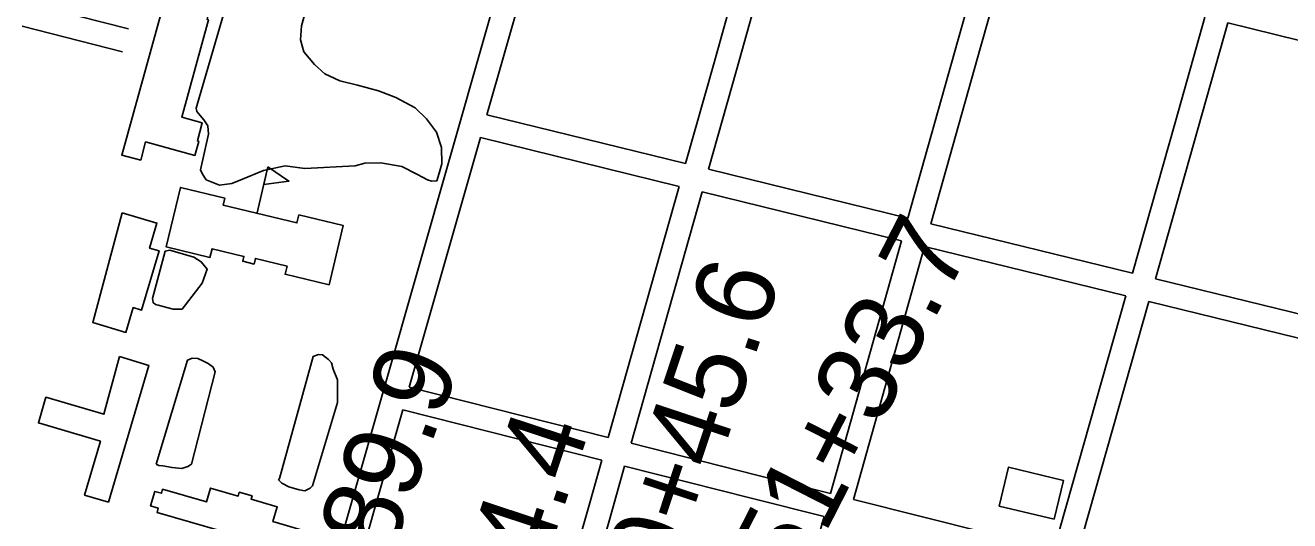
# Model space of a CAD drawing. Extents: x 3677843 to 3715951, y 511991 to 537744.
# Drawn here: x 3694983 to 3696584, y 532286 to 532913 of the extents above; entities that cross this region are included whole.
import ezdxf

# ---------------------------------------------------------------- set-up
doc = ezdxf.new("R2010")
doc.units = 0
for name, color, linetype in [('V-BLDG-OTLN', 7, 'Continuous'), ('V-ROAD-CNTR', 7, 'Continuous'), ('V-SITE-VEGE', 7, 'Continuous'), ('V-SURV-IDEN', 7, 'Continuous')]:
    doc.layers.add(name, color=color, linetype=linetype)

msp = doc.modelspace()

# ---------------------------------------------------------------- linework, layer by layer
at = {"layer": 'V-BLDG-OTLN'}
msp.add_line((3695276.2, 532675.2), (3695289.8, 532733.7), dxfattribs=at)
for points in [[(3695171.2, 532988.3), (3695231, 532972), (3695219.4, 532929.5), (3695215.6, 532930.6), (3695212.8, 532920.4), (3695214.5, 532919.9), (3695180.7, 532796.5), (3695206.7, 532789.4), (3695200.5, 532766.4), (3695202.4, 532765.9), (3695197.5, 532748), (3695135, 532765.1), (3695128.7, 532742.1), (3695104.8, 532748.6)], [(3695289.8, 532733.7), (3695316.4, 532715.6), (3695284.5, 532711.2)], [(3695329, 532672.8), (3695385.3, 532659.3), (3695367.3, 532584.3), (3695311.7, 532597.7), (3695314.2, 532608), (3695274, 532617.7), (3695272.3, 532610.6), (3695258, 532614), (3695259.5, 532620.3), (3695219.1, 532630), (3695216.4, 532619), (3695161.2, 532632.2), (3695179.3, 532707.5), (3695235.1, 532694), (3695233, 532685.2), (3695326.6, 532662.7)], [(3695105.2, 532675.5), (3695149.3, 532662.4), (3695139.9, 532630.7), (3695152.1, 532627.1), (3695129.8, 532552.3), (3695119.4, 532555.4), (3695110.1, 532524.1), (3695068, 532536.6)], [(3695101.8, 532493.3), (3695139, 532482.3), (3695087.9, 532309.1), (3695057.6, 532318), (3695077.7, 532386.2), (3694999.1, 532409.4), (3695008.7, 532442), (3695082.2, 532420.4)], [(3696285.9, 532287.6), (3696216.2, 532304.1), (3696227.8, 532353.2), (3696297.5, 532336.7)], [(3695342.4, 532241.6), (3695256.4, 532266.8), (3695254.9, 532261.6), (3695230.4, 532268.7), (3695231.5, 532272.2), (3695149.4, 532296.2), (3695150.9, 532301.4), (3695141.2, 532304.3), (3695146.6, 532322.8), (3695154.9, 532320.3), (3695156.5, 532325.5), (3695212.1, 532309.3), (3695217.3, 532327), (3695252.2, 532316.8), (3695253.6, 532321.6), (3695269.8, 532316.9), (3695268.6, 532312.9), (3695301.6, 532303.2), (3695296.1, 532284.6), (3695350.6, 532268.6), (3695349.6, 532264.8), (3695357.6, 532262.5), (3695352, 532243.4), (3695344.5, 532245.9)]]:
    msp.add_lwpolyline(points, close=True, dxfattribs=at)
at = {"layer": 'V-ROAD-CNTR'}
for points in [[(3695353.6, 532160.4), (3695606.2, 533045.3), (3695631, 533134.1)], [(3695567.2, 532799.5), (3695635, 533037.1), (3695660.1, 533126.8)], [(3695818.9, 532737.8), (3695854.7, 532864.2), (3695910.5, 533064)], [(3695848, 532730.6), (3695883.5, 532856.1), (3695939.6, 533056.6)], [(3696100.5, 532668.8), (3696164.1, 532894.7), (3696192, 532993.7)], [(3696129.7, 532661.6), (3696193, 532886.5), (3696221.1, 532986.5)], [(3695113.3, 532908.2), (3694986.6, 532940.5)], [(3696384.8, 532599.1), (3696439.5, 532791.2), (3696476.5, 532923.3)], [(3695105.8, 532879.2), (3694978.5, 532911.6)], [(3696414, 532592), (3696468.3, 532783), (3696505.7, 532916.1)], [(3696837.3, 532833.5), (3696748.7, 532855.9), (3696505.7, 532916.1)], [(3695567.2, 532799.5), (3695818.9, 532737.8)], [(3695468.8, 532454.7), (3695559, 532770.6)], [(3695559, 532770.6), (3695810.7, 532708.9)], [(3695848, 532730.6), (3696100.5, 532668.8)], [(3695720.7, 532390.9), (3695810.7, 532708.9)], [(3695749.8, 532383.6), (3695839.9, 532701.8)], [(3695839.9, 532701.8), (3696092.4, 532639.9)], [(3696129.7, 532661.6), (3696384.8, 532599.1)], [(3696002.4, 532319.9), (3696092.4, 532639.9)], [(3696031.5, 532312.6), (3696121.6, 532632.7)], [(3696121.6, 532632.7), (3696376.6, 532570.2)], [(3696414, 532592), (3696683.6, 532525.9), (3696747.8, 532509.9)], [(3696285.3, 532248.9), (3696376.6, 532570.2)], [(3696314.4, 532241.6), (3696405.8, 532563.1)], [(3696405.8, 532563.1), (3696676.4, 532496.8), (3696739.8, 532481)], [(3695468.8, 532454.7), (3695720.7, 532390.9)], [(3695382.5, 532152.1), (3695460.6, 532425.8)], [(3695460.6, 532425.8), (3695712.6, 532362.1)], [(3695749.8, 532383.6), (3695909.2, 532343.2), (3696002.4, 532319.9)], [(3696189.8, 531913), (3696156.7, 531921.3), (3695673.7, 532044.5), (3695657.3, 532052.4), (3695644.7, 532069.2), (3695639.9, 532086.3), (3695640.2, 532106.9), (3695646.7, 532129.1), (3695697.4, 532308.3), (3695712.6, 532362.1)], [(3695916.3, 532013.6), (3695684, 532072.9), (3695676.9, 532076.3), (3695672.1, 532082.7), (3695669.9, 532090.2), (3695670.1, 532102.3), (3695675.5, 532120.9), (3695726.2, 532300.2), (3695741.7, 532354.7)], [(3695741.7, 532354.7), (3695901.9, 532314.2), (3695994.3, 532291)], [(3696031.5, 532312.6), (3696285.3, 532248.9)], [(3695916.3, 532013.6), (3695994.3, 532291)]]:
    msp.add_lwpolyline(points, dxfattribs=at)
at = {"layer": 'V-SITE-VEGE'}
msp.add_lwpolyline([(3695339.2, 532936.4), (3695332.5, 532912.1), (3695331, 532894.3), (3695335.4, 532879.1), (3695348.7, 532863.4), (3695361.8, 532851.2), (3695380.9, 532842.6), (3695403.4, 532837.1), (3695430, 532829.9), (3695452, 532821.4), (3695476.4, 532808.2), (3695490.8, 532794.3), (3695503.4, 532777.4), (3695509.7, 532758), (3695510, 532737.4), (3695506.7, 532725.5), (3695503.9, 532716), (3695497.4, 532715.3), (3695492, 532717), (3695479.5, 532723.9), (3695459.3, 532734.2), (3695432.7, 532738.5), (3695412.6, 532738.1), (3695400.3, 532735), (3695336.6, 532731.6), (3695311.8, 532734.7), (3695284.2, 532729), (3695257.8, 532717.9), (3695244.3, 532712.4), (3695228.4, 532710.4), (3695211.8, 532717.2), (3695207, 532724.2), (3695204.5, 532730), (3695214.4, 532775), (3695213.6, 532785.6), (3695208.8, 532793.2), (3695199.8, 532803.7), (3695199.1, 532807.8), (3695241, 532953)], dxfattribs=at)
for points in [[(3695143.8, 532567.1), (3695159.9, 532627), (3695165.8, 532628.2), (3695196, 532619.3), (3695205.5, 532613.5), (3695212.8, 532604.2), (3695206.6, 532586.4), (3695181.1, 532553.6), (3695169.9, 532553.4), (3695151, 532558.4), (3695147.4, 532559.5), (3695144.4, 532561.8)], [(3695148.4, 532357.2), (3695188.1, 532488.8), (3695194, 532491.2), (3695201.1, 532490.8), (3695207.6, 532487.9), (3695214.1, 532484.5), (3695220.7, 532479.9), (3695223.2, 532474), (3695193.2, 532357.3), (3695188.5, 532354.3), (3695180.9, 532351.8), (3695168.5, 532352.8), (3695156.7, 532354.9), (3695151.9, 532355.4)], [(3695304.4, 532339.1), (3695347.3, 532493.7), (3695353.8, 532496.2), (3695359.1, 532495.7), (3695366.8, 532489.9), (3695370.5, 532485.3), (3695372.4, 532477.6), (3695377.9, 532464.1), (3695377.8, 532435.2), (3695346.4, 532329.7), (3695343.5, 532326.7), (3695336.5, 532323.6), (3695329.4, 532324.7), (3695316.4, 532328.6), (3695307.5, 532333.2), (3695303.3, 532337.3)]]:
    msp.add_lwpolyline(points, close=True, dxfattribs=at)

# ---------------------------------------------------------------- texts
at = {"layer": 'V-SURV-IDEN'}
for s, rotation, p in [('   651+33.7   ', 62.9828, (3695876.9, 532035.6)), ('   650+45.6   ', 71.626, (3695728.2, 531955.6)), ('   645+89.9   ', 70.2741, (3695306.1, 531850.2)), ('   649+24.4   ', 71.7608, (3695486.9, 531762.2))]:
    msp.add_text(s, height=100, rotation=rotation, dxfattribs=at).set_placement(p)

doc.saveas('drawing.dxf')
